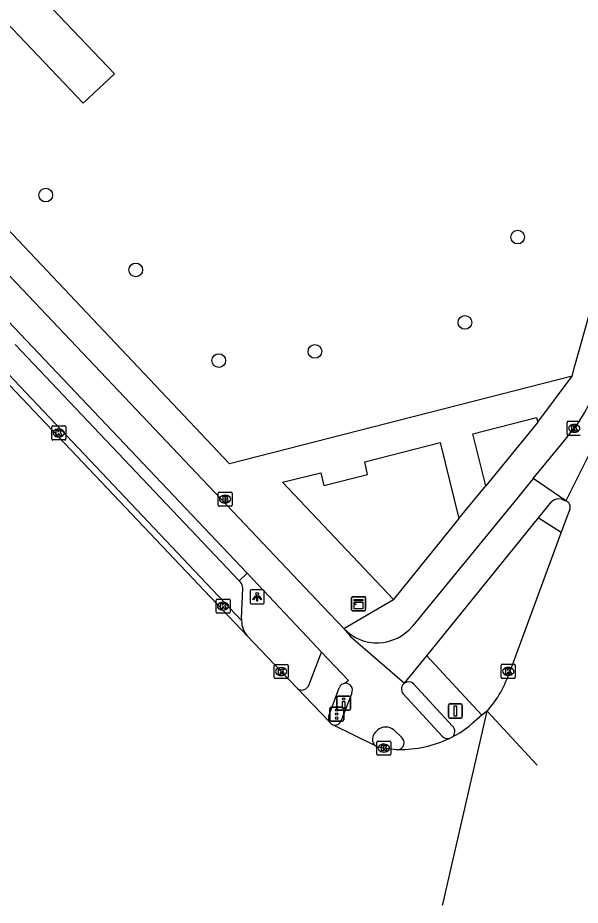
# Model space of a CAD drawing. Extents: x 162532 to 163264, y 381233 to 382042.
# Drawn here: x 163113.5 to 163153.5, y 381232.7 to 381295.9 of the extents above; entities that cross this region are included whole.
import ezdxf

# ---------------------------------------------------------------- set-up
doc = ezdxf.new("R2010")
doc.units = 0
for name, color, linetype in [('IMGEO_Berm_open', 7, 'Continuous'), ('IMGEO_Boom', 7, 'Continuous'), ('IMGEO_Brandkraan', 7, 'Continuous'), ('IMGEO_Drukknoppaal', 7, 'Continuous'), ('IMGEO_Fietspad_gesloten', 7, 'Continuous'), ('IMGEO_Kast', 7, 'Continuous'), ('IMGEO_Kolk', 7, 'Continuous'), ('IMGEO_Lichtpunt', 7, 'Continuous'), ('IMGEO_Pand', 7, 'Continuous'), ('IMGEO_Parkeervlak_open', 7, 'Continuous'), ('IMGEO_Portaal', 7, 'Continuous'), ('IMGEO_Rijbaan_lokaal_gesloten', 7, 'Continuous'), ('IMGEO_Verkeerseiland_open', 7, 'Continuous'), ('IMGEO_Verkeersregelinstallatiepaal', 7, 'Continuous'), ('IMGEO_Voetpad_open', 7, 'Continuous')]:
    doc.layers.add(name, color=color, linetype=linetype)

msp = doc.modelspace()

# ---------------------------------------------------------------- linework, layer by layer
at = {"layer": 'IMGEO_Berm_open'}
msp.add_lwpolyline([(163129.217, 381255.823), (163129.771, 381256.351)], dxfattribs=at)
at = {"layer": 'IMGEO_Boom'}
for centre in [(163115.442, 381283.259), (163149.038, 381280.269), (163121.852, 381277.932), (163145.287, 381274.203), (163134.605, 381272.137), (163127.76, 381271.484)]:
    msp.add_circle(centre, 0.489, dxfattribs=at)
at = {"layer": 'IMGEO_Brandkraan'}
for p, q in [((163127.711, 381261.2), (163127.711, 381262.052)), ((163127.786, 381262.126), (163128.638, 381262.126)), ((163128.199, 381261.906), (163128.224, 381261.906)), ((163128.712, 381262.052), (163128.712, 381261.2)), ((163128.222, 381261.346), (163128.197, 381261.346)), ((163128.638, 381261.126), (163127.786, 381261.126))]:
    msp.add_line(p, q, dxfattribs=at)
for points in [[(163127.711, 381261.2), (163127.711, 381262.052)], [(163127.786, 381262.126), (163128.638, 381262.126)], [(163128.059, 381261.826), (163128.059, 381261.426), (163128.272, 381261.426)], [(163128.29, 381261.826), (163128.059, 381261.826)], [(163128.712, 381262.052), (163128.712, 381261.2)], [(163128.238, 381261.745), (163128.184, 381261.745), (163128.184, 381261.669)], [(163128.184, 381261.669), (163128.237, 381261.669)], [(163128.246, 381261.593), (163128.184, 381261.593), (163128.184, 381261.512)], [(163128.184, 381261.512), (163128.246, 381261.512)], [(163128.638, 381261.126), (163127.786, 381261.126)]]:
    msp.add_lwpolyline(points, dxfattribs=at)
for centre, radius, start, end in [((163127.788, 381262.05), 0.0765, 91.55205, 178.44795), ((163127.788, 381262.05), 0.0765, 91.55205, 178.44795), ((163128.294, 381261.681), 0.145, 59.4692, 91.53667), ((163128.319, 381261.728), 0.0922, 285.51372, 58.15012), ((163128.636, 381262.05), 0.0765, 1.55205, 88.44795), ((163128.636, 381262.05), 0.0765, 1.55205, 88.44795), ((163127.788, 381261.202), 0.0765, 181.55205, 268.44795), ((163127.788, 381261.202), 0.0765, 181.55205, 268.44795), ((163128.239, 381261.707), 0.0379, 267.82845, 90.93552), ((163128.247, 381261.552), 0.0404, 269.87594, 90.50774), ((163128.278, 381261.677), 0.251, 268.66757, 293.53466), ((163128.324, 381261.536), 0.105, 301.31148, 78.98903), ((163128.636, 381261.202), 0.0765, 271.55205, 358.44795), ((163128.636, 381261.202), 0.0765, 271.55205, 358.44795)]:
    msp.add_arc(centre, radius, start, end, dxfattribs=at)
for centre, major_axis, ratio, start_param, end_param in [((163128.198, 381261.626), (-0.387, 0.002), 0.722429, 4.712389, 7.853982), ((163128.223, 381261.626), (-0.39, 0.002), 0.717154, 1.570796, 4.712389)]:
    msp.add_ellipse(centre, major_axis=major_axis, ratio=ratio, start_param=start_param, end_param=end_param, dxfattribs=at)
at = {"layer": 'IMGEO_Drukknoppaal'}
for p, q in [((163136.155, 381246.712), (163136.155, 381247.512)), ((163136.155, 381247.512), (163136.155, 381246.712)), ((163136.255, 381247.612), (163137.045, 381247.612)), ((163137.045, 381247.612), (163136.255, 381247.612)), ((163137.145, 381247.512), (163137.145, 381246.712)), ((163137.145, 381246.712), (163137.145, 381247.512)), ((163137.045, 381246.612), (163136.255, 381246.612)), ((163136.255, 381246.612), (163137.045, 381246.612))]:
    msp.add_line(p, q, dxfattribs=at)
msp.add_lwpolyline([(163136.725, 381247.237), (163136.725, 381246.737), (163136.575, 381246.737), (163136.575, 381247.237), (163136.725, 381247.237)], dxfattribs=at)
msp.add_circle((163136.65, 381247.402), 0.085, dxfattribs=at)
for centre, start, end in [((163136.255, 381247.512), 90, 180), ((163136.255, 381247.512), 90, 180), ((163137.045, 381247.512), 0, 90), ((163137.045, 381247.512), 360, 90), ((163136.255, 381246.712), 180, 270), ((163136.255, 381246.712), 180, 270), ((163137.045, 381246.712), 270, 0), ((163137.045, 381246.712), 270, 0)]:
    msp.add_arc(centre, 0.1, start, end, dxfattribs=at)
at = {"layer": 'IMGEO_Fietspad_gesloten'}
for points in [[(163071.49, 381321.218), (163082.544, 381309.501), (163135.158, 381253.984), (163136.659, 381252.418)], [(163093.518, 381294.532), (163129.771, 381256.351)], [(163150.14, 381263.088), (163152.267, 381265.686), (163153.068, 381266.665)], [(163150.14, 381263.088), (163148.949, 381261.634), (163141.549, 381252.596)], [(163152.456, 381261.506), (163150.14, 381263.088)], [(163150.527, 381260.309), (163150.832, 381260.685), (163151.457, 381261.437)], [(163152.147, 381261.621), (163152.456, 381261.506)], [(163142.565, 381250.479), (163150.527, 381260.309)], [(163129.771, 381256.351), (163134.407, 381251.449), (163135.073, 381250.745)], [(163136.659, 381252.418), (163137.14, 381251.856), (163140.991, 381248.536)], [(163135.073, 381250.745), (163136.985, 381248.724), (163136.766, 381248.527)], [(163140.991, 381248.536), (163142.565, 381250.479)], [(163137.227, 381247.832), (163136.476, 381245.871)], [(163143.672, 381244.765), (163140.878, 381247.782)], [(163140.246, 381245.192), (163140.774, 381244.685)]]:
    msp.add_lwpolyline(points, dxfattribs=at)
for centre, radius, start, end in [((163145.404, 381272.545), 9.66, 322.50654, 334.96599), ((163151.954, 381260.958), 0.69, 73.78475, 136.07808), ((163139.025, 381254.674), 3.269, 223.63805, 320.53134), ((163136.79, 381248.043), 0.485, 334.27093, 92.84245), ((163141.286, 381248.106), 0.521, 124.46927, 218.48406), ((163136.032, 381246.019), 0.468, 250.58067, 341.55033), ((163139.648, 381244.473), 0.935, 50.255, 129.745), ((163139.694, 381244.415), 1.009, 129.6308, 172.51635), ((163144.054, 381245.101), 0.509, 221.35651, 289.29999), ((163139.216, 381244.505), 0.525, 175.50046, 234.56007), ((163140.465, 381244.298), 0.495, 278.60737, 51.35889)]:
    msp.add_arc(centre, radius, start, end, dxfattribs=at)
at = {"layer": 'IMGEO_Kast'}
for p, q in [((163137.216, 381253.763), (163137.216, 381254.604)), ((163137.216, 381254.604), (163137.216, 381253.763)), ((163137.291, 381254.688), (163138.132, 381254.688)), ((163138.132, 381254.688), (163137.291, 381254.688)), ((163138.216, 381254.613), (163138.216, 381253.772)), ((163138.216, 381253.772), (163138.216, 381254.613)), ((163138.141, 381253.688), (163137.3, 381253.688)), ((163137.3, 381253.688), (163138.141, 381253.688))]:
    msp.add_line(p, q, dxfattribs=at)
for points in [[(163137.411, 381254.478), (163138.011, 381254.478), (163138.011, 381254.393), (163137.411, 381254.393), (163137.411, 381254.478)], [(163137.411, 381254.303), (163138.011, 381254.303), (163138.011, 381253.814), (163137.411, 381253.814), (163137.411, 381254.303)]]:
    msp.add_lwpolyline(points, dxfattribs=at)
msp.add_circle((163137.495, 381254.152), 0.0377, dxfattribs=at)
for centre, start, end in [((163137.294, 381254.61), 92.4484, 184.28452), ((163137.294, 381254.61), 92.4484, 184.28452), ((163138.138, 381254.61), 2.4484, 94.28452), ((163138.138, 381254.61), 2.4484, 94.28452), ((163137.294, 381253.766), 182.4484, 274.28452), ((163137.294, 381253.766), 182.4484, 274.28452), ((163138.138, 381253.766), 272.4484, 4.28452), ((163138.138, 381253.766), 272.4484, 4.28452)]:
    msp.add_arc(centre, 0.0779, start, end, dxfattribs=at)
at = {"layer": 'IMGEO_Kolk'}
for p, q in [((163152.567, 381266.239), (163152.567, 381267.091)), ((163152.642, 381267.165), (163153.494, 381267.165)), ((163153.055, 381266.945), (163153.08, 381266.945)), ((163115.869, 381265.909), (163115.869, 381266.761)), ((163115.944, 381266.835), (163116.796, 381266.835)), ((163116.357, 381266.615), (163116.382, 381266.615)), ((163116.87, 381266.761), (163116.87, 381265.909)), ((163153.078, 381266.385), (163153.053, 381266.385)), ((163116.796, 381265.835), (163115.944, 381265.835)), ((163116.38, 381266.055), (163116.355, 381266.055)), ((163153.494, 381266.165), (163152.642, 381266.165)), ((163127.567, 381253.589), (163127.567, 381254.441)), ((163127.642, 381254.515), (163128.494, 381254.515)), ((163128.055, 381254.295), (163128.08, 381254.295)), ((163128.568, 381254.441), (163128.568, 381253.589)), ((163128.078, 381253.735), (163128.053, 381253.735)), ((163128.494, 381253.515), (163127.642, 381253.515)), ((163131.774, 381249.861), (163132.626, 381249.861)), ((163147.943, 381249.877), (163148.795, 381249.877)), ((163131.699, 381248.935), (163131.699, 381249.787)), ((163132.187, 381249.641), (163132.212, 381249.641)), ((163132.7, 381249.787), (163132.7, 381248.935)), ((163147.868, 381248.951), (163147.868, 381249.803)), ((163148.356, 381249.657), (163148.381, 381249.657)), ((163148.869, 381249.803), (163148.869, 381248.951)), ((163132.626, 381248.861), (163131.774, 381248.861)), ((163132.21, 381249.081), (163132.185, 381249.081)), ((163148.795, 381248.877), (163147.943, 381248.877)), ((163148.379, 381249.097), (163148.354, 381249.097)), ((163139.014, 381243.488), (163139.014, 381244.34)), ((163139.089, 381244.414), (163139.941, 381244.414)), ((163139.502, 381244.194), (163139.527, 381244.194)), ((163140.015, 381244.34), (163140.015, 381243.488)), ((163139.525, 381243.634), (163139.5, 381243.634)), ((163139.941, 381243.414), (163139.089, 381243.414))]:
    msp.add_line(p, q, dxfattribs=at)
for points in [[(163152.567, 381266.239), (163152.567, 381267.091)], [(163152.642, 381267.165), (163153.494, 381267.165)], [(163152.888, 381266.865), (163153.011, 381266.865), (163153.011, 381266.714), (163153.141, 381266.865), (163153.305, 381266.865), (163153.159, 381266.714), (163153.312, 381266.465), (163153.16, 381266.465), (163153.075, 381266.629), (163153.011, 381266.562), (163153.011, 381266.465), (163152.888, 381266.465), (163152.888, 381266.865)], [(163115.869, 381265.909), (163115.869, 381266.761)], [(163115.944, 381266.835), (163116.796, 381266.835)], [(163116.19, 381266.535), (163116.313, 381266.535), (163116.313, 381266.384), (163116.443, 381266.535), (163116.607, 381266.535), (163116.461, 381266.384), (163116.614, 381266.135), (163116.462, 381266.135), (163116.377, 381266.299), (163116.313, 381266.232), (163116.313, 381266.135), (163116.19, 381266.135), (163116.19, 381266.535)], [(163116.87, 381266.761), (163116.87, 381265.909)], [(163116.796, 381265.835), (163115.944, 381265.835)], [(163153.494, 381266.165), (163152.642, 381266.165)], [(163127.567, 381253.589), (163127.567, 381254.441)], [(163127.642, 381254.515), (163128.494, 381254.515)], [(163128.568, 381254.441), (163128.568, 381253.589)], [(163127.888, 381254.215), (163128.011, 381254.215), (163128.011, 381254.064), (163128.141, 381254.215), (163128.305, 381254.215), (163128.159, 381254.064), (163128.312, 381253.815), (163128.16, 381253.815), (163128.075, 381253.979), (163128.011, 381253.912), (163128.011, 381253.815), (163127.888, 381253.815), (163127.888, 381254.215)], [(163128.494, 381253.515), (163127.642, 381253.515)], [(163131.774, 381249.861), (163132.626, 381249.861)], [(163147.943, 381249.877), (163148.795, 381249.877)], [(163131.699, 381248.935), (163131.699, 381249.787)], [(163132.02, 381249.561), (163132.143, 381249.561), (163132.143, 381249.41), (163132.273, 381249.561), (163132.437, 381249.561), (163132.291, 381249.41), (163132.444, 381249.161), (163132.292, 381249.161), (163132.207, 381249.325), (163132.143, 381249.258), (163132.143, 381249.161), (163132.02, 381249.161), (163132.02, 381249.561)], [(163132.7, 381249.787), (163132.7, 381248.935)], [(163147.868, 381248.951), (163147.868, 381249.803)], [(163148.189, 381249.577), (163148.312, 381249.577), (163148.312, 381249.426), (163148.442, 381249.577), (163148.606, 381249.577), (163148.46, 381249.426), (163148.613, 381249.177), (163148.461, 381249.177), (163148.376, 381249.341), (163148.312, 381249.274), (163148.312, 381249.177), (163148.189, 381249.177), (163148.189, 381249.577)], [(163148.869, 381249.803), (163148.869, 381248.951)], [(163132.626, 381248.861), (163131.774, 381248.861)], [(163148.795, 381248.877), (163147.943, 381248.877)], [(163139.014, 381243.488), (163139.014, 381244.34)], [(163139.089, 381244.414), (163139.941, 381244.414)], [(163140.015, 381244.34), (163140.015, 381243.488)], [(163139.335, 381244.114), (163139.458, 381244.114), (163139.458, 381243.963), (163139.588, 381244.114), (163139.752, 381244.114), (163139.606, 381243.963), (163139.759, 381243.714), (163139.607, 381243.714), (163139.522, 381243.878), (163139.458, 381243.811), (163139.458, 381243.714), (163139.335, 381243.714), (163139.335, 381244.114)], [(163139.941, 381243.414), (163139.089, 381243.414)]]:
    msp.add_lwpolyline(points, dxfattribs=at)
for centre, start, end in [((163152.644, 381267.089), 91.55205, 178.44795), ((163152.644, 381267.089), 91.55205, 178.44795), ((163115.946, 381266.759), 91.55205, 178.44795), ((163115.946, 381266.759), 91.55205, 178.44795), ((163116.794, 381266.759), 1.55205, 88.44795), ((163116.794, 381266.759), 1.55205, 88.44795), ((163152.644, 381266.241), 181.55205, 268.44795), ((163152.644, 381266.241), 181.55205, 268.44795), ((163115.946, 381265.911), 181.55205, 268.44795), ((163115.946, 381265.911), 181.55205, 268.44795), ((163116.794, 381265.911), 271.55205, 358.44795), ((163116.794, 381265.911), 271.55205, 358.44795), ((163127.644, 381254.439), 91.55205, 178.44795), ((163127.644, 381254.439), 91.55205, 178.44795), ((163128.492, 381254.439), 1.55205, 88.44795), ((163128.492, 381254.439), 1.55205, 88.44795), ((163127.644, 381253.591), 181.55205, 268.44795), ((163127.644, 381253.591), 181.55205, 268.44795), ((163128.492, 381253.591), 271.55205, 358.44795), ((163128.492, 381253.591), 271.55205, 358.44795), ((163131.776, 381249.785), 91.55205, 178.44795), ((163131.776, 381249.785), 91.55205, 178.44795), ((163132.624, 381249.785), 1.55205, 88.44795), ((163132.624, 381249.785), 1.55205, 88.44795), ((163147.945, 381249.801), 91.55205, 178.44795), ((163147.945, 381249.801), 91.55205, 178.44795), ((163148.793, 381249.801), 1.55205, 88.44795), ((163148.793, 381249.801), 1.55205, 88.44795), ((163131.776, 381248.937), 181.55205, 268.44795), ((163131.776, 381248.937), 181.55205, 268.44795), ((163132.624, 381248.937), 271.55205, 358.44795), ((163132.624, 381248.937), 271.55205, 358.44795), ((163147.945, 381248.953), 181.55205, 268.44795), ((163147.945, 381248.953), 181.55205, 268.44795), ((163148.793, 381248.953), 271.55205, 358.44795), ((163148.793, 381248.953), 271.55205, 358.44795), ((163139.091, 381244.338), 91.55205, 178.44795), ((163139.091, 381244.338), 91.55205, 178.44795), ((163139.939, 381244.338), 1.55205, 88.44795), ((163139.939, 381244.338), 1.55205, 88.44795), ((163139.091, 381243.49), 181.55205, 268.44795), ((163139.091, 381243.49), 181.55205, 268.44795), ((163139.939, 381243.49), 271.55205, 358.44795), ((163139.939, 381243.49), 271.55205, 358.44795)]:
    msp.add_arc(centre, 0.0765, start, end, dxfattribs=at)
for centre, major_axis, ratio, start_param, end_param in [((163153.054, 381266.665), (-0.387, 0.002), 0.722429, 4.712389, 7.853982), ((163153.079, 381266.665), (-0.39, 0.002), 0.717154, 1.570796, 4.712389), ((163116.356, 381266.335), (-0.387, 0.002), 0.722429, 4.712389, 7.853982), ((163116.381, 381266.335), (-0.39, 0.002), 0.717154, 1.570796, 4.712389), ((163128.054, 381254.015), (-0.387, 0.002), 0.722429, 4.712389, 7.853982), ((163128.079, 381254.015), (-0.39, 0.002), 0.717154, 1.570796, 4.712389), ((163132.186, 381249.361), (-0.387, 0.002), 0.722429, 4.712389, 7.853982), ((163132.211, 381249.361), (-0.39, 0.002), 0.717154, 1.570796, 4.712389), ((163148.355, 381249.377), (-0.387, 0.002), 0.722429, 4.712389, 7.853982), ((163148.38, 381249.377), (-0.39, 0.002), 0.717154, 1.570796, 4.712389), ((163139.501, 381243.914), (-0.387, 0.002), 0.722429, 4.712389, 7.853982), ((163139.526, 381243.914), (-0.39, 0.002), 0.717154, 1.570796, 4.712389)]:
    msp.add_ellipse(centre, major_axis=major_axis, ratio=ratio, start_param=start_param, end_param=end_param, dxfattribs=at)
at = {"layer": 'IMGEO_Lichtpunt'}
for p, q in [((163130.002, 381255.085), (163130.002, 381254.278)), ((163130.002, 381255.085), (163130.002, 381254.278)), ((163130.904, 381255.18), (163130.096, 381255.18)), ((163130.904, 381255.18), (163130.096, 381255.18)), ((163130.998, 381254.278), (163130.998, 381255.085)), ((163130.998, 381254.278), (163130.998, 381255.085)), ((163130.096, 381254.184), (163130.904, 381254.184)), ((163130.096, 381254.184), (163130.904, 381254.184))]:
    msp.add_line(p, q, dxfattribs=at)
for points in [[(163130.376, 381254.749), (163130.415, 381254.721), (163130.227, 381254.459), (163130.189, 381254.486), (163130.376, 381254.749)], [(163130.478, 381254.701), (163130.525, 381254.701), (163130.525, 381254.379), (163130.478, 381254.379), (163130.478, 381254.701)], [(163130.588, 381254.721), (163130.626, 381254.748), (163130.813, 381254.486), (163130.774, 381254.458), (163130.588, 381254.721)]]:
    msp.add_lwpolyline(points, dxfattribs=at)
msp.add_circle((163130.501, 381254.883), 0.0994, dxfattribs=at)
for centre, start, end in [((163130.096, 381255.085), 90, 180), ((163130.096, 381255.085), 90, 180), ((163130.904, 381255.085), 0, 90), ((163130.904, 381255.085), 0, 90), ((163130.096, 381254.278), 180, 270), ((163130.096, 381254.278), 180, 270), ((163130.904, 381254.278), 270, 0), ((163130.904, 381254.278), 270, 360)]:
    msp.add_arc(centre, 0.0946, start, end, dxfattribs=at)
at = {"layer": 'IMGEO_Pand'}
msp.add_lwpolyline([(163162.563, 381319.648), (163157.407, 381301.38), (163154.441, 381302.09), (163154.761, 381303.301), (163153.763, 381303.565), (163155.153, 381308.502), (163156.202, 381308.21), (163156.827, 381310.455), (163135.754, 381316.318), (163135.828, 381316.017), (163135.423, 381315.917), (163135.324, 381316.319), (163133.125, 381315.789), (163133.289, 381315.409), (163132.909, 381315.245), (163132.761, 381315.538), (163114.426, 381298.107), (163120.349, 381291.89), (163118.101, 381289.79), (163096.134, 381312.906)], dxfattribs=at)
at = {"layer": 'IMGEO_Parkeervlak_open'}
for points in [[(163113.256, 381272.637), (163129.217, 381255.823)], [(163129.384, 381252.989), (163111.948, 381271.386)], [(163129.305, 381255.731), (163129.217, 381255.823)], [(163129.387, 381253.127), (163129.475, 381255.282)]]:
    msp.add_lwpolyline(points, dxfattribs=at)
for centre, radius, start, end in [((163128.585, 381255.202), 0.894, 5.15708, 36.31817), ((163130.973, 381253.024), 1.589, 176.26508, 181.24419), ((163131.211, 381253.024), 1.827, 181.11054, 218.10401)]:
    msp.add_arc(centre, radius, start, end, dxfattribs=at)
at = {"layer": 'IMGEO_Portaal'}
for p, q in [((163144.108, 381246.157), (163144.108, 381246.957)), ((163144.108, 381246.957), (163144.108, 381246.157)), ((163144.208, 381247.057), (163144.998, 381247.057)), ((163144.998, 381247.057), (163144.208, 381247.057)), ((163145.098, 381246.957), (163145.098, 381246.157)), ((163145.098, 381246.157), (163145.098, 381246.957)), ((163144.998, 381246.057), (163144.208, 381246.057)), ((163144.208, 381246.057), (163144.998, 381246.057))]:
    msp.add_line(p, q, dxfattribs=at)
msp.add_lwpolyline([(163144.528, 381246.932), (163144.678, 381246.932), (163144.678, 381246.182), (163144.528, 381246.182), (163144.528, 381246.932)], dxfattribs=at)
for centre, start, end in [((163144.208, 381246.957), 90, 180), ((163144.208, 381246.957), 90, 180), ((163144.998, 381246.957), 0, 90), ((163144.998, 381246.957), 360, 90), ((163144.208, 381246.157), 180, 270), ((163144.208, 381246.157), 180, 270), ((163144.998, 381246.157), 270, 0), ((163144.998, 381246.157), 270, 0)]:
    msp.add_arc(centre, 0.1, start, end, dxfattribs=at)
at = {"layer": 'IMGEO_Rijbaan_lokaal_gesloten'}
for points in [[(163186.222, 381370.751), (163180.234, 381349.548), (163177.748, 381340.702), (163173.669, 381326.303), (163168.783, 381309.023), (163165.562, 381297.502), (163162.653, 381288.836), (163162.539, 381288.498), (163158.8, 381277.397), (163156.947, 381271.696), (163154.875, 381266.297), (163152.456, 381261.506)], [(163129.773, 381251.897), (163089.051, 381294.815)], [(163152.742, 381260.916), (163152.141, 381259.288)], [(163152.141, 381259.288), (163148.711, 381250), (163148.499, 381249.425)], [(163133.355, 381248.15), (163132.2, 381249.361), (163129.773, 381251.897)], [(163135.599, 381245.842), (163133.355, 381248.15)], [(163143.693, 381232.736), (163143.732, 381232.914), (163146.87, 381246.552)], [(163146.483, 381246.256), (163145.74, 381245.612)], [(163146.87, 381246.552), (163146.483, 381246.256)], [(163146.87, 381246.552), (163149.819, 381243.358), (163150.426, 381242.7)], [(163138.912, 381244.077), (163135.877, 381245.578)], [(163140.439, 381243.804), (163139.515, 381243.914), (163139.101, 381243.991)]]:
    msp.add_lwpolyline(points, dxfattribs=at)
for centre, radius, start, end in [((163152.347, 381261.089), 0.431, 336.35121, 75.37198), ((163140.76, 381251.914), 8.129, 318.72595, 342.16731), ((163136.032, 381246.02), 0.468, 202.31369, 250.64559), ((163141.83, 381250.052), 5.916, 295.62449, 311.36327), ((163140.602, 381252.28), 8.472, 269.57168, 295.29479), ((163144.064, 381245.085), 0.49, 288.78245, 311.51687), ((163139.179, 381244.432), 0.444, 233.06984, 244.56021), ((163139.244, 381244.575), 0.601, 244.78526, 256.22861), ((163140.464, 381244.306), 0.503, 267.15181, 278.573)]:
    msp.add_arc(centre, radius, start, end, dxfattribs=at)
at = {"layer": 'IMGEO_Verkeerseiland_open'}
msp.add_lwpolyline([(163150.527, 381260.309), (163150.568, 381260.275), (163152.141, 381259.288)], dxfattribs=at)
at = {"layer": 'IMGEO_Verkeersregelinstallatiepaal'}
for p, q in [((163135.664, 381245.935), (163135.664, 381246.735)), ((163135.664, 381246.735), (163135.664, 381245.935)), ((163135.764, 381246.835), (163136.554, 381246.835)), ((163136.554, 381246.835), (163135.764, 381246.835)), ((163136.654, 381246.735), (163136.654, 381245.935)), ((163136.654, 381245.935), (163136.654, 381246.735)), ((163136.554, 381245.835), (163135.764, 381245.835)), ((163135.764, 381245.835), (163136.554, 381245.835))]:
    msp.add_line(p, q, dxfattribs=at)
for centre in [(163136.159, 381246.625), (163136.159, 381246.335), (163136.159, 381246.045)]:
    msp.add_circle(centre, 0.085, dxfattribs=at)
for centre, start, end in [((163135.764, 381246.735), 90, 180), ((163135.764, 381246.735), 90, 180), ((163136.554, 381246.735), 0, 90), ((163136.554, 381246.735), 360, 90), ((163135.764, 381245.935), 180, 270), ((163135.764, 381245.935), 180, 270), ((163136.554, 381245.935), 270, 0), ((163136.554, 381245.935), 270, 0)]:
    msp.add_arc(centre, 0.1, start, end, dxfattribs=at)
at = {"layer": 'IMGEO_Voetpad_open'}
for points in [[(163152.909, 381270.379), (163128.532, 381264.15), (163100.872, 381293.349), (163100.793, 381293.273), (163100.168, 381293.933), (163100.121, 381293.889), (163089.036, 381305.65), (163084.973, 381309.929), (163072.718, 381322.884), (163059.601, 381336.637), (163059.475, 381336.516), (163058.294, 381337.784)], [(163152.909, 381270.379), (163153.113, 381271.101), (163166.53, 381318.72)], [(163150.462, 381267.098), (163152.909, 381270.379)], [(163146.767, 381262.569), (163145.856, 381266.266), (163150.387, 381267.426), (163150.462, 381267.098)], [(163150.462, 381267.098), (163146.767, 381262.569)], [(163140.204, 381254.49), (163132.287, 381262.827), (163135.037, 381263.503), (163135.25, 381262.6), (163138.36, 381263.382), (163138.162, 381264.275), (163143.515, 381265.657), (163144.855, 381260.242)], [(163144.855, 381260.242), (163146.767, 381262.569)], [(163144.855, 381260.242), (163140.204, 381254.49)], [(163136.659, 381252.418), (163140.204, 381254.49)], [(163134.185, 381248.445), (163135.073, 381250.745)], [(163142.565, 381250.479), (163146.483, 381246.256)], [(163135.607, 381246.215), (163136.336, 381248.21)], [(163144.403, 381245.474), (163141.658, 381248.461)]]:
    msp.add_lwpolyline(points, dxfattribs=at)
for centre, radius, start, end in [((163141.28, 381248.106), 0.519, 43.25538, 123.91341), ((163133.671, 381248.575), 0.53, 233.34075, 345.79189), ((163136.793, 381248.041), 0.487, 93.12791, 159.66806), ((163136.03, 381246.019), 0.466, 155.15306, 202.38959), ((163144.052, 381245.101), 0.512, 359.42435, 46.71647), ((163144.057, 381245.101), 0.507, 310.91282, 359.4024)]:
    msp.add_arc(centre, radius, start, end, dxfattribs=at)

doc.saveas('drawing.dxf')
